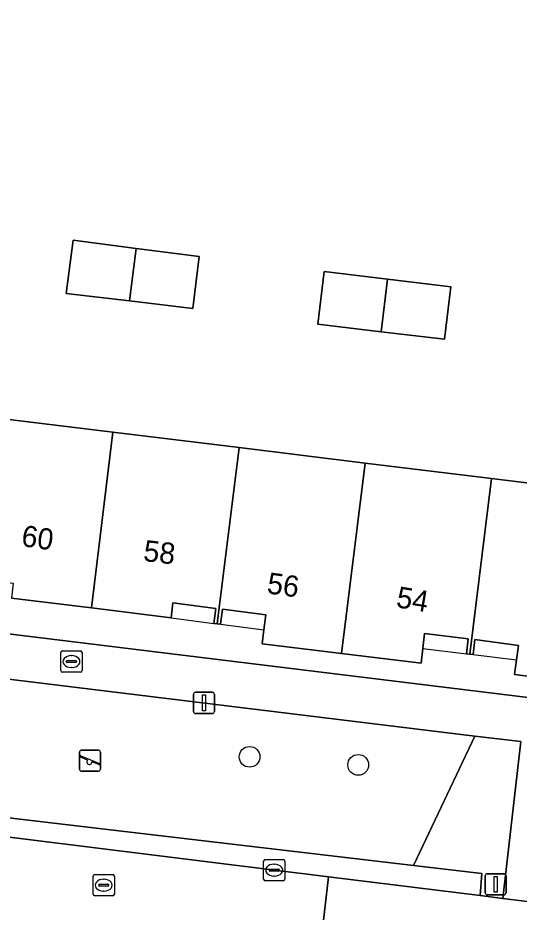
# Model space of a CAD drawing. Extents: x 161692 to 162379, y 380760 to 381678.
# Drawn here: x 162036.03 to 162059.66, y 381468.65 to 381510.85 of the extents above; entities that cross this region are included whole.
import ezdxf

# ---------------------------------------------------------------- set-up
doc = ezdxf.new("R2010")
doc.units = 0
for name, color, linetype in [('IMGEO_Boom', 7, 'Continuous'), ('IMGEO_Brandkraan', 7, 'Continuous'), ('IMGEO_Erf', 7, 'Continuous'), ('IMGEO_Groenvoorziening', 7, 'Continuous'), ('IMGEO_Haag', 7, 'Continuous'), ('IMGEO_Kolk', 7, 'Continuous'), ('IMGEO_Lichtmast', 7, 'Continuous'), ('IMGEO_Pand', 7, 'Continuous'), ('IMGEO_Pand_nummerreeks', 7, 'Continuous'), ('IMGEO_Pand_overbouw', 7, 'Continuous'), ('IMGEO_Rijbaan_lokaal_open', 7, 'Continuous'), ('IMGEO_Rioolput', 7, 'Continuous'), ('IMGEO_Speelvoorziening', 7, 'Continuous'), ('IMGEO_Voetpad_open', 7, 'Continuous')]:
    doc.layers.add(name, color=color, linetype=linetype)

msp = doc.modelspace()

# ---------------------------------------------------------------- linework, layer by layer
at = {"layer": 'IMGEO_Boom'}
for centre in [(162046.956, 381475.981), (162052.077, 381475.601)]:
    msp.add_circle(centre, 0.489, dxfattribs=at)
at = {"layer": 'IMGEO_Brandkraan'}
for p, q in [((162038.056, 381480.05), (162038.056, 381480.902)), ((162038.131, 381480.976), (162038.983, 381480.976)), ((162038.544, 381480.756), (162038.569, 381480.756)), ((162039.057, 381480.902), (162039.057, 381480.05)), ((162038.315, 381480.47), (162038.315, 381480.482)), ((162038.753, 381480.433), (162038.355, 381480.433)), ((162038.358, 381480.519), (162038.756, 381480.519)), ((162038.567, 381480.196), (162038.542, 381480.196)), ((162038.799, 381480.482), (162038.799, 381480.47)), ((162038.983, 381479.976), (162038.131, 381479.976))]:
    msp.add_line(p, q, dxfattribs=at)
for points in [[(162038.056, 381480.05), (162038.056, 381480.902)], [(162038.131, 381480.976), (162038.983, 381480.976)], [(162039.057, 381480.902), (162039.057, 381480.05)], [(162038.983, 381479.976), (162038.131, 381479.976)]]:
    msp.add_lwpolyline(points, dxfattribs=at)
for centre, radius, start, end in [((162038.133, 381480.9), 0.0765, 91.552, 178.448), ((162038.133, 381480.9), 0.0765, 91.552, 178.448), ((162038.981, 381480.9), 0.0765, 1.552, 88.448), ((162038.981, 381480.9), 0.0765, 1.552, 88.448), ((162038.355, 381480.479), 0.0403, 85.8775, 175.7526), ((162038.352, 381480.469), 0.0366, 178.938, 274.7102), ((162038.756, 381480.476), 0.043, 264.8664, 352.4533), ((162038.76, 381480.481), 0.0386, 1.7309, 96.639), ((162038.133, 381480.052), 0.0765, 181.552, 268.448), ((162038.133, 381480.052), 0.0765, 181.552, 268.448), ((162038.981, 381480.052), 0.0765, 271.552, 358.448), ((162038.981, 381480.052), 0.0765, 271.552, 358.448)]:
    msp.add_arc(centre, radius, start, end, dxfattribs=at)
for centre, major_axis, ratio, start_param, end_param in [((162038.543, 381480.476), (-0.387, 0.002), 0.722429, 4.712389, 7.853982), ((162038.568, 381480.476), (-0.39, 0.002), 0.717154, 1.570796, 4.712389)]:
    msp.add_ellipse(centre, major_axis=major_axis, ratio=ratio, start_param=start_param, end_param=end_param, dxfattribs=at)
at = {"layer": 'IMGEO_Erf'}
for points in [[(162134.534, 381522.993), (162121.812, 381524.568), (162005.061, 381538.886), (162002.066, 381514.499), (162001.603, 381510.725), (161998.605, 381486.311), (162116.422, 381471.873), (162120.422, 381471.33), (162128.114, 381470.452)], [(162044.575, 381499.59), (162044.283, 381497.136), (162041.291, 381497.492), (162038.31, 381497.847), (162038.636, 381500.36), (162041.606, 381499.975)], [(162056.444, 381498.157), (162056.145, 381495.682), (162053.162, 381496.042), (162050.178, 381496.403), (162050.477, 381498.878), (162053.461, 381498.517)]]:
    msp.add_lwpolyline(points, close=True, dxfattribs=at)
for points in [[(162010.902, 381494.934), (162016.692, 381494.224), (162022.563, 381493.504), (162022.78, 381495.264), (162028.926, 381494.51), (162028.709, 381492.75), (162034.567, 381492.032), (162040.511, 381491.303), (162046.457, 381490.574), (162052.402, 381489.845), (162058.357, 381489.115), (162064.338, 381488.381)], [(162063.23, 381479.396), (162059.449, 381479.858), (162059.54, 381480.551), (162059.63, 381481.237), (162057.575, 381481.51), (162057.491, 381480.802), (162057.335, 381480.821), (162057.178, 381480.839), (162057.263, 381481.552), (162055.209, 381481.797), (162055.123, 381481.09), (162055.038, 381480.397), (162051.294, 381480.859), (162047.549, 381481.314), (162047.629, 381481.974), (162047.716, 381482.688), (162045.677, 381482.952), (162045.588, 381482.241), (162045.432, 381482.26), (162045.275, 381482.28), (162045.364, 381482.986), (162043.341, 381483.24), (162043.256, 381482.546), (162039.497, 381483.005), (162035.738, 381483.465)]]:
    msp.add_lwpolyline(points, dxfattribs=at)
at = {"layer": 'IMGEO_Groenvoorziening'}
for points in [[(162057.58, 381476.962), (162019.138, 381481.664), (162019.471, 381474.182), (162024.41, 381473.573), (162024.49, 381474.409), (162054.69, 381470.857)], [(162059.74, 381476.698), (162057.58, 381476.962), (162054.69, 381470.857), (162057.907, 381470.48), (162057.824, 381469.437), (162058.903, 381469.303)], [(162024.49, 381474.409), (162024.41, 381473.573), (162028.412, 381473.079), (162050.68, 381470.323), (162057.824, 381469.437), (162057.907, 381470.48), (162054.69, 381470.857)]]:
    msp.add_lwpolyline(points, close=True, dxfattribs=at)
at = {"layer": 'IMGEO_Haag'}
msp.add_lwpolyline([(162024.49, 381474.409), (162024.41, 381473.573), (162028.412, 381473.079), (162050.68, 381470.323), (162057.824, 381469.437), (162057.907, 381470.48), (162054.69, 381470.857)], close=True, dxfattribs=at)
at = {"layer": 'IMGEO_Kolk'}
for p, q in [((162047.616, 381470.208), (162047.616, 381471.06)), ((162047.691, 381471.134), (162048.543, 381471.134)), ((162048.104, 381470.914), (162048.129, 381470.914)), ((162048.617, 381471.06), (162048.617, 381470.208)), ((162047.875, 381470.628), (162047.875, 381470.64)), ((162048.313, 381470.591), (162047.915, 381470.591)), ((162047.918, 381470.677), (162048.316, 381470.677)), ((162048.359, 381470.64), (162048.359, 381470.628)), ((162048.543, 381470.134), (162047.691, 381470.134)), ((162048.127, 381470.354), (162048.102, 381470.354))]:
    msp.add_line(p, q, dxfattribs=at)
for points in [[(162047.616, 381470.208), (162047.616, 381471.06)], [(162047.691, 381471.134), (162048.543, 381471.134)], [(162048.617, 381471.06), (162048.617, 381470.208)], [(162048.543, 381470.134), (162047.691, 381470.134)]]:
    msp.add_lwpolyline(points, dxfattribs=at)
for centre, radius, start, end in [((162047.693, 381471.058), 0.0765, 91.552, 178.448), ((162047.693, 381471.058), 0.0765, 91.552, 178.448), ((162048.541, 381471.058), 0.0765, 1.552, 88.448), ((162048.541, 381471.058), 0.0765, 1.552, 88.448), ((162047.915, 381470.637), 0.0403, 85.8775, 175.7526), ((162047.912, 381470.627), 0.0366, 178.938, 274.7102), ((162048.316, 381470.634), 0.043, 264.8664, 352.4533), ((162048.32, 381470.639), 0.0386, 1.7309, 96.639), ((162047.693, 381470.21), 0.0765, 181.552, 268.448), ((162047.693, 381470.21), 0.0765, 181.552, 268.448), ((162048.541, 381470.21), 0.0765, 271.552, 358.448), ((162048.541, 381470.21), 0.0765, 271.552, 358.448)]:
    msp.add_arc(centre, radius, start, end, dxfattribs=at)
for centre, major_axis, ratio, start_param, end_param in [((162048.103, 381470.634), (-0.387, 0.002), 0.722429, 4.712389, 7.853982), ((162048.128, 381470.634), (-0.39, 0.002), 0.717154, 1.570796, 4.712389)]:
    msp.add_ellipse(centre, major_axis=major_axis, ratio=ratio, start_param=start_param, end_param=end_param, dxfattribs=at)
at = {"layer": 'IMGEO_Lichtmast'}
for p, q in [((162044.31, 381478.125), (162044.31, 381478.925)), ((162044.31, 381478.925), (162044.31, 381478.125)), ((162044.41, 381479.025), (162045.2, 381479.025)), ((162045.2, 381479.025), (162044.41, 381479.025)), ((162045.3, 381478.925), (162045.3, 381478.125)), ((162045.3, 381478.125), (162045.3, 381478.925)), ((162045.2, 381478.025), (162044.41, 381478.025)), ((162044.41, 381478.025), (162045.2, 381478.025)), ((162058.163, 381470.466), (162058.953, 381470.466)), ((162058.953, 381470.466), (162058.163, 381470.466)), ((162058.063, 381469.566), (162058.063, 381470.366)), ((162058.063, 381470.366), (162058.063, 381469.566)), ((162059.053, 381470.366), (162059.053, 381469.566)), ((162059.053, 381469.566), (162059.053, 381470.366)), ((162058.953, 381469.466), (162058.163, 381469.466)), ((162058.163, 381469.466), (162058.953, 381469.466))]:
    msp.add_line(p, q, dxfattribs=at)
for points in [[(162044.73, 381478.9), (162044.88, 381478.9), (162044.88, 381478.15), (162044.73, 381478.15), (162044.73, 381478.9)], [(162058.483, 381470.341), (162058.633, 381470.341), (162058.633, 381469.591), (162058.483, 381469.591), (162058.483, 381470.341)]]:
    msp.add_lwpolyline(points, dxfattribs=at)
for centre, start, end in [((162044.41, 381478.925), 90, 180), ((162044.41, 381478.925), 90, 180), ((162045.2, 381478.925), 0, 90), ((162045.2, 381478.925), 360, 90), ((162044.41, 381478.125), 180, 270), ((162044.41, 381478.125), 180, 270), ((162045.2, 381478.125), 270, 0), ((162045.2, 381478.125), 270, 0), ((162058.163, 381470.366), 90, 180), ((162058.163, 381470.366), 90, 180), ((162058.953, 381470.366), 0, 90), ((162058.953, 381470.366), 360, 90), ((162058.163, 381469.566), 180, 270), ((162058.163, 381469.566), 180, 270), ((162058.953, 381469.566), 270, 0), ((162058.953, 381469.566), 270, 0)]:
    msp.add_arc(centre, 0.1, start, end, dxfattribs=at)
at = {"layer": 'IMGEO_Pand'}
for points in [[(162041.291, 381497.492), (162041.606, 381499.975), (162038.636, 381500.36), (162038.31, 381497.847)], [(162041.291, 381497.492), (162044.283, 381497.136), (162044.575, 381499.59), (162041.606, 381499.975)], [(162053.461, 381498.517), (162050.477, 381498.878), (162050.178, 381496.403), (162053.162, 381496.042)], [(162053.461, 381498.517), (162053.162, 381496.042), (162056.145, 381495.682), (162056.444, 381498.157)], [(162040.511, 381491.303), (162034.567, 381492.032), (162033.547, 381483.758), (162033.703, 381483.741), (162033.777, 381484.429), (162035.807, 381484.178), (162035.738, 381483.465), (162039.497, 381483.005)], [(162046.457, 381490.574), (162040.511, 381491.303), (162039.497, 381483.005), (162043.256, 381482.546), (162043.341, 381483.24), (162045.364, 381482.986), (162045.275, 381482.28), (162045.432, 381482.26)], [(162052.402, 381489.845), (162046.457, 381490.574), (162045.432, 381482.26), (162045.588, 381482.241), (162045.677, 381482.952), (162047.716, 381482.688), (162047.629, 381481.974), (162047.549, 381481.314), (162051.294, 381480.859)], [(162058.357, 381489.115), (162052.402, 381489.845), (162051.294, 381480.859), (162055.038, 381480.397), (162055.123, 381481.09), (162055.209, 381481.797), (162057.263, 381481.552), (162057.178, 381480.839), (162057.335, 381480.821)], [(162064.338, 381488.381), (162058.357, 381489.115), (162057.335, 381480.821), (162057.491, 381480.802), (162057.575, 381481.51), (162059.63, 381481.237), (162059.54, 381480.551), (162059.449, 381479.858), (162063.23, 381479.396)]]:
    msp.add_lwpolyline(points, close=True, dxfattribs=at)
at = {"layer": 'IMGEO_Pand_overbouw'}
for points in [[(162045.364, 381482.986), (162043.341, 381483.24), (162043.256, 381482.546), (162045.275, 381482.28)], [(162047.716, 381482.688), (162045.677, 381482.952), (162045.588, 381482.241), (162047.629, 381481.974)], [(162057.263, 381481.552), (162055.209, 381481.797), (162055.123, 381481.09), (162057.178, 381480.839)], [(162059.63, 381481.237), (162057.575, 381481.51), (162057.491, 381480.802), (162059.54, 381480.551)]]:
    msp.add_lwpolyline(points, close=True, dxfattribs=at)
at = {"layer": 'IMGEO_Rijbaan_lokaal_open'}
for points in [[(162028.412, 381473.079), (162024.41, 381473.573), (162019.471, 381474.182), (162016.977, 381474.49), (162014.831, 381474.755), (162009.687, 381475.39), (162001.513, 381476.398), (162000.968, 381471.185), (162003.265, 381470.904), (162010.277, 381470.05), (162022.77, 381468.497), (162023.815, 381468.355), (162036.664, 381466.776), (162037.766, 381466.628), (162050.072, 381465.134), (162050.68, 381470.323)], [(162068.03, 381468.171), (162060.945, 381469.05), (162058.903, 381469.303), (162057.824, 381469.437), (162050.68, 381470.323), (162050.072, 381465.134), (162050.654, 381465.063), (162051.67, 381464.927), (162058.569, 381464.072), (162059.83, 381463.91), (162066.307, 381463.142), (162067.302, 381463.004)]]:
    msp.add_lwpolyline(points, close=True, dxfattribs=at)
at = {"layer": 'IMGEO_Rioolput'}
for p, q in [((162039.579, 381469.5), (162039.579, 381470.352)), ((162039.654, 381470.426), (162040.506, 381470.426)), ((162040.067, 381470.206), (162040.092, 381470.206)), ((162040.58, 381470.352), (162040.58, 381469.5)), ((162039.838, 381469.92), (162039.838, 381469.932)), ((162040.276, 381469.883), (162039.878, 381469.883)), ((162039.881, 381469.969), (162040.279, 381469.969)), ((162040.09, 381469.646), (162040.065, 381469.646)), ((162040.322, 381469.932), (162040.322, 381469.92)), ((162040.506, 381469.426), (162039.654, 381469.426))]:
    msp.add_line(p, q, dxfattribs=at)
for points in [[(162039.579, 381469.5), (162039.579, 381470.352)], [(162039.654, 381470.426), (162040.506, 381470.426)], [(162040.58, 381470.352), (162040.58, 381469.5)], [(162040.506, 381469.426), (162039.654, 381469.426)]]:
    msp.add_lwpolyline(points, dxfattribs=at)
for centre, radius, start, end in [((162039.656, 381470.35), 0.0765, 91.552, 178.448), ((162039.656, 381470.35), 0.0765, 91.552, 178.448), ((162040.504, 381470.35), 0.0765, 1.552, 88.448), ((162040.504, 381470.35), 0.0765, 1.552, 88.448), ((162039.878, 381469.929), 0.0403, 85.8775, 175.7526), ((162039.875, 381469.919), 0.0366, 178.938, 274.7102), ((162040.279, 381469.926), 0.043, 264.8664, 352.4533), ((162040.283, 381469.931), 0.0386, 1.7309, 96.639), ((162039.656, 381469.502), 0.0765, 181.552, 268.448), ((162039.656, 381469.502), 0.0765, 181.552, 268.448), ((162040.504, 381469.502), 0.0765, 271.552, 358.448), ((162040.504, 381469.502), 0.0765, 271.552, 358.448)]:
    msp.add_arc(centre, radius, start, end, dxfattribs=at)
for centre, major_axis, ratio, start_param, end_param in [((162040.066, 381469.926), (-0.387, 0.002), 0.722429, 4.712389, 7.853982), ((162040.091, 381469.926), (-0.39, 0.002), 0.717154, 1.570796, 4.712389)]:
    msp.add_ellipse(centre, major_axis=major_axis, ratio=ratio, start_param=start_param, end_param=end_param, dxfattribs=at)
at = {"layer": 'IMGEO_Speelvoorziening'}
for p, q in [((162038.934, 381475.4), (162038.934, 381476.2)), ((162038.934, 381476.2), (162038.934, 381475.4)), ((162039.317, 381475.828), (162038.978, 381475.965)), ((162039.003, 381476.025), (162039.879, 381475.672)), ((162039.034, 381476.3), (162039.824, 381476.3)), ((162039.824, 381476.3), (162039.034, 381476.3)), ((162039.924, 381476.2), (162039.924, 381475.4)), ((162039.924, 381475.4), (162039.924, 381476.2)), ((162039.855, 381475.612), (162039.515, 381475.749)), ((162039.824, 381475.3), (162039.034, 381475.3)), ((162039.034, 381475.3), (162039.824, 381475.3))]:
    msp.add_line(p, q, dxfattribs=at)
for centre, radius, start, end in [((162039.034, 381476.2), 0.1, 90, 180), ((162039.034, 381476.2), 0.1, 90, 180), ((162038.991, 381475.995), 0.0327, 68.078, 248.078), ((162039.824, 381476.2), 0.1, 0, 90), ((162039.824, 381476.2), 0.1, 360, 90), ((162039.396, 381475.738), 0.12, 130.9928, 5.1632), ((162039.867, 381475.642), 0.0327, 248.078, 68.078), ((162039.034, 381475.4), 0.1, 180, 270), ((162039.034, 381475.4), 0.1, 180, 270), ((162039.824, 381475.4), 0.1, 270, 0), ((162039.824, 381475.4), 0.1, 270, 0)]:
    msp.add_arc(centre, radius, start, end, dxfattribs=at)
at = {"layer": 'IMGEO_Voetpad_open'}
for points in [[(162116.422, 381471.873), (161998.605, 381486.311), (161996.765, 381486.116), (161994.813, 381486.328), (161994.518, 381483.916)], [(162017.801, 381481.828), (162019.138, 381481.664), (162057.58, 381476.962), (162059.74, 381476.698), (162058.903, 381469.303), (162060.945, 381469.05)]]:
    msp.add_lwpolyline(points, dxfattribs=at)

# ---------------------------------------------------------------- texts
at = {"layer": 'IMGEO_Pand_nummerreeks'}
for s, rotation, p in [('60', 351.6291, (162036.156, 381485.935)), ('58', 353.4167, (162041.914, 381485.226)), ('56', 352.1734, (162047.741, 381483.7)), ('54', 350.466, (162053.829, 381483.047))]:
    msp.add_text(s, height=1, rotation=rotation, dxfattribs=at).set_placement(p)

doc.saveas('drawing.dxf')
